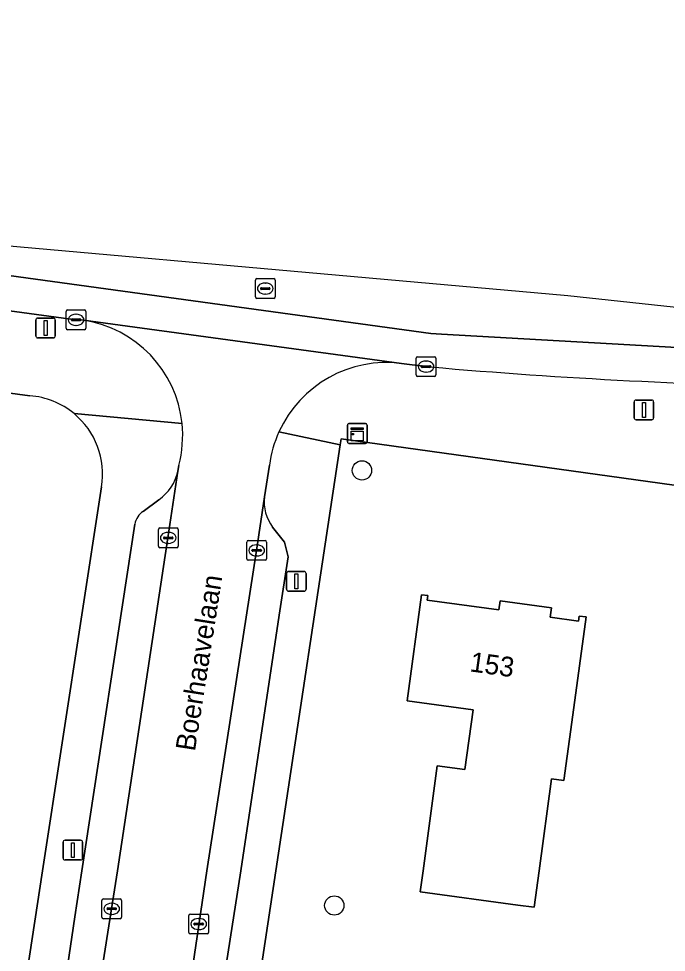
# Model space of a CAD drawing. Extents: x 161483 to 162250, y 379484 to 380833.
# Drawn here: x 162035.47 to 162068.29, y 380745.87 to 380793.17 of the extents above; entities that cross this region are included whole.
import ezdxf

# ---------------------------------------------------------------- set-up
doc = ezdxf.new("R2010")
doc.units = 0
for name, color, linetype in [('IMGEO_Boom', 7, 'Continuous'), ('IMGEO_Erf', 7, 'Continuous'), ('IMGEO_Fietspad_open', 7, 'Continuous'), ('IMGEO_Kast', 7, 'Continuous'), ('IMGEO_Kolk', 7, 'Continuous'), ('IMGEO_Lichtmast', 7, 'Continuous'), ('IMGEO_Openbare_ruimte_label', 7, 'Continuous'), ('IMGEO_Pand', 7, 'Continuous'), ('IMGEO_Pand_nummerreeks', 7, 'Continuous'), ('IMGEO_Parkeervlak_open', 7, 'Continuous'), ('IMGEO_Rijbaan_lokaal_gesloten', 7, 'Continuous'), ('IMGEO_Rijbaan_lokaal_open', 7, 'Continuous'), ('IMGEO_Rioolput', 7, 'Continuous'), ('IMGEO_Voetpad_open', 7, 'Continuous')]:
    doc.layers.add(name, color=color, linetype=linetype)

msp = doc.modelspace()

# ---------------------------------------------------------------- linework, layer by layer
at = {"layer": 'IMGEO_Boom'}
for centre in [(162052.866, 380770.288), (162051.464, 380748.244)]:
    msp.add_circle(centre, 0.489, dxfattribs=at)
at = {"layer": 'IMGEO_Erf'}
for points in [[(162036.037, 380774.07), (162019.302, 380776.332), (162012.257, 380777.298), (162000, 380778.954), (161998.504, 380779.156), (161990.667, 380780.226), (161973.686, 380782.502), (161969.852, 380783.064), (161964.78, 380783.711), (161960.584, 380784.268), (161952.345, 380785.378), (161947.776, 380785.993), (161943.772, 380786.523)], [(162078.395, 380768.186), (162051.815, 380771.888), (162051.77, 380771.591), (162048.51, 380750), (162040.992, 380700.22)], [(162034.458, 380735.482), (162036.685, 380750), (162039.668, 380769.454)]]:
    msp.add_lwpolyline(points, dxfattribs=at)
msp.add_lwpolyline([(162055.814, 380748.931), (162055.959, 380750), (162056.68, 380755.318), (162058.083, 380755.127), (162058.495, 380758.152), (162055.159, 380758.606), (162055.891, 380763.989), (162056.202, 380763.946), (162056.171, 380763.719), (162059.801, 380763.225), (162059.861, 380763.673), (162062.471, 380763.318), (162062.407, 380762.844), (162063.83, 380762.651), (162063.865, 380762.911), (162064.218, 380762.863), (162063.544, 380757.909), (162063.091, 380754.579), (162062.47, 380754.663), (162061.838, 380750), (162061.588, 380748.159), (162060.77, 380748.268)], close=True, dxfattribs=at)
for centre, radius, start, end in [((162035.739, 380770.1), 3.981, 50.409, 85.706), ((162035.735, 380770.098), 3.985, 350.7017, 50.3901)]:
    msp.add_arc(centre, radius, start, end, dxfattribs=at)
at = {"layer": 'IMGEO_Fietspad_open'}
for points in [[(162082, 380773.982), (162090.414, 380772.833), (162103.563, 380771.053), (162105.995, 380770.702), (162108.893, 380770.206), (162109.295, 380770.138), (162113.227, 380769.38), (162121.37, 380767.728), (162122.685, 380767.488), (162126.662, 380766.696), (162139.522, 380764.129), (162139.7, 380764.105), (162139.976, 380766.161), (162138.618, 380766.344), (162118.907, 380770.062), (162108.19, 380772.217), (162093.056, 380774.264), (162086.162, 380775.288), (162081.643, 380775.785), (162056.903, 380777.191), (162056.354, 380777.224), (162034.971, 380780.165), (161944.816, 380792.342)], [(161944.345, 380790.629), (161948.316, 380790.073), (161952.821, 380789.486), (161954.565, 380789.259), (161961.171, 380788.373), (161965.375, 380787.789), (161970.49, 380787.09), (161974.247, 380786.595), (161980.364, 380785.76), (161991.175, 380784.302), (161999.086, 380783.254), (162000, 380783.12), (162000.682, 380783.02), (162012.803, 380781.393), (162019.811, 380780.436), (162038.375, 380777.918), (162038.596, 380777.914), (162038.753, 380777.893), (162054.874, 380775.706), (162056.107, 380775.55), (162056.331, 380775.531)]]:
    msp.add_lwpolyline(points, dxfattribs=at)
msp.add_arc((162081.035, 381059.757), 285.298, 265.03245, 269.09475, dxfattribs=at)
at = {"layer": 'IMGEO_Kast'}
for p, q in [((162052.125, 380771.734), (162052.125, 380772.575)), ((162052.125, 380772.575), (162052.125, 380771.734)), ((162052.2, 380772.659), (162053.041, 380772.659)), ((162053.041, 380772.659), (162052.2, 380772.659)), ((162053.125, 380772.584), (162053.125, 380771.743)), ((162053.125, 380771.743), (162053.125, 380772.584)), ((162053.05, 380771.659), (162052.209, 380771.659)), ((162052.209, 380771.659), (162053.05, 380771.659))]:
    msp.add_line(p, q, dxfattribs=at)
for points in [[(162052.32, 380772.449), (162052.92, 380772.449), (162052.92, 380772.364), (162052.32, 380772.364), (162052.32, 380772.449)], [(162052.32, 380772.274), (162052.92, 380772.274), (162052.92, 380771.785), (162052.32, 380771.785), (162052.32, 380772.274)]]:
    msp.add_lwpolyline(points, dxfattribs=at)
msp.add_circle((162052.404, 380772.123), 0.0377, dxfattribs=at)
for centre, start, end in [((162052.203, 380772.581), 92.4484, 184.2845), ((162052.203, 380772.581), 92.4484, 184.2845), ((162053.047, 380772.581), 2.4484, 94.2845), ((162053.047, 380772.581), 2.4484, 94.2845), ((162052.203, 380771.737), 182.4484, 274.2845), ((162052.203, 380771.737), 182.4484, 274.2845), ((162053.047, 380771.737), 272.4484, 4.2845), ((162053.047, 380771.737), 272.4484, 4.2845)]:
    msp.add_arc(centre, 0.0779, start, end, dxfattribs=at)
at = {"layer": 'IMGEO_Kolk'}
for p, q in [((162037.953, 380778.417), (162038.805, 380778.417)), ((162037.878, 380777.491), (162037.878, 380778.343)), ((162038.18, 380777.96), (162038.578, 380777.96)), ((162038.366, 380778.197), (162038.391, 380778.197)), ((162038.879, 380778.343), (162038.879, 380777.491)), ((162038.137, 380777.911), (162038.137, 380777.923)), ((162038.575, 380777.874), (162038.177, 380777.874)), ((162038.389, 380777.637), (162038.364, 380777.637)), ((162038.621, 380777.923), (162038.621, 380777.911)), ((162038.805, 380777.417), (162037.953, 380777.417)), ((162055.61, 380775.123), (162055.61, 380775.975)), ((162055.685, 380776.049), (162056.537, 380776.049)), ((162055.912, 380775.592), (162056.31, 380775.592)), ((162056.098, 380775.829), (162056.123, 380775.829)), ((162056.611, 380775.975), (162056.611, 380775.123)), ((162055.869, 380775.543), (162055.869, 380775.555)), ((162056.307, 380775.506), (162055.909, 380775.506)), ((162056.121, 380775.269), (162056.096, 380775.269)), ((162056.353, 380775.555), (162056.353, 380775.543)), ((162056.537, 380775.049), (162055.685, 380775.049)), ((162042.551, 380766.444), (162042.551, 380767.296)), ((162042.626, 380767.37), (162043.478, 380767.37)), ((162043.039, 380767.15), (162043.064, 380767.15)), ((162043.552, 380767.296), (162043.552, 380766.444)), ((162042.81, 380766.864), (162042.81, 380766.876)), ((162043.248, 380766.827), (162042.85, 380766.827)), ((162042.853, 380766.913), (162043.251, 380766.913)), ((162043.062, 380766.59), (162043.037, 380766.59)), ((162043.294, 380766.876), (162043.294, 380766.864)), ((162047.032, 380765.807), (162047.032, 380766.659)), ((162047.107, 380766.733), (162047.959, 380766.733)), ((162048.033, 380766.659), (162048.033, 380765.807)), ((162043.478, 380766.37), (162042.626, 380766.37)), ((162047.291, 380766.227), (162047.291, 380766.239)), ((162047.729, 380766.19), (162047.331, 380766.19)), ((162047.334, 380766.276), (162047.732, 380766.276)), ((162047.52, 380766.513), (162047.545, 380766.513)), ((162047.775, 380766.239), (162047.775, 380766.227)), ((162047.959, 380765.733), (162047.107, 380765.733)), ((162047.543, 380765.953), (162047.518, 380765.953)), ((162039.687, 380747.65), (162039.687, 380748.502)), ((162039.762, 380748.576), (162040.614, 380748.576)), ((162040.175, 380748.356), (162040.2, 380748.356)), ((162040.688, 380748.502), (162040.688, 380747.65)), ((162039.946, 380748.07), (162039.946, 380748.082)), ((162040.384, 380748.033), (162039.986, 380748.033)), ((162039.989, 380748.119), (162040.387, 380748.119)), ((162040.198, 380747.796), (162040.173, 380747.796)), ((162040.43, 380748.082), (162040.43, 380748.07)), ((162044.095, 380746.88), (162044.095, 380747.732)), ((162044.17, 380747.806), (162045.022, 380747.806)), ((162045.096, 380747.732), (162045.096, 380746.88)), ((162040.614, 380747.576), (162039.762, 380747.576)), ((162044.354, 380747.3), (162044.354, 380747.312)), ((162044.792, 380747.263), (162044.394, 380747.263)), ((162044.397, 380747.349), (162044.795, 380747.349)), ((162044.583, 380747.586), (162044.608, 380747.586)), ((162044.838, 380747.312), (162044.838, 380747.3)), ((162045.022, 380746.806), (162044.17, 380746.806)), ((162044.606, 380747.026), (162044.581, 380747.026))]:
    msp.add_line(p, q, dxfattribs=at)
for points in [[(162037.953, 380778.417), (162038.805, 380778.417)], [(162037.878, 380777.491), (162037.878, 380778.343)], [(162038.879, 380778.343), (162038.879, 380777.491)], [(162038.805, 380777.417), (162037.953, 380777.417)], [(162055.61, 380775.123), (162055.61, 380775.975)], [(162055.685, 380776.049), (162056.537, 380776.049)], [(162056.611, 380775.975), (162056.611, 380775.123)], [(162056.537, 380775.049), (162055.685, 380775.049)], [(162042.551, 380766.444), (162042.551, 380767.296)], [(162042.626, 380767.37), (162043.478, 380767.37)], [(162043.552, 380767.296), (162043.552, 380766.444)], [(162047.032, 380765.807), (162047.032, 380766.659)], [(162047.107, 380766.733), (162047.959, 380766.733)], [(162048.033, 380766.659), (162048.033, 380765.807)], [(162043.478, 380766.37), (162042.626, 380766.37)], [(162047.959, 380765.733), (162047.107, 380765.733)], [(162039.687, 380747.65), (162039.687, 380748.502)], [(162039.762, 380748.576), (162040.614, 380748.576)], [(162040.688, 380748.502), (162040.688, 380747.65)], [(162044.095, 380746.88), (162044.095, 380747.732)], [(162044.17, 380747.806), (162045.022, 380747.806)], [(162045.096, 380747.732), (162045.096, 380746.88)], [(162040.614, 380747.576), (162039.762, 380747.576)], [(162045.022, 380746.806), (162044.17, 380746.806)]]:
    msp.add_lwpolyline(points, dxfattribs=at)
for centre, radius, start, end in [((162037.955, 380778.341), 0.0765, 91.552, 178.448), ((162037.955, 380778.341), 0.0765, 91.552, 178.448), ((162038.803, 380778.341), 0.0765, 1.552, 88.448), ((162038.803, 380778.341), 0.0765, 1.552, 88.448), ((162038.177, 380777.92), 0.0403, 85.8775, 175.7526), ((162038.582, 380777.922), 0.0386, 1.7309, 96.639), ((162037.955, 380777.493), 0.0765, 181.552, 268.448), ((162037.955, 380777.493), 0.0765, 181.552, 268.448), ((162038.174, 380777.91), 0.0366, 178.938, 274.7102), ((162038.578, 380777.917), 0.043, 264.8664, 352.4533), ((162038.803, 380777.493), 0.0765, 271.552, 358.448), ((162038.803, 380777.493), 0.0765, 271.552, 358.448), ((162055.687, 380775.973), 0.0765, 91.552, 178.448), ((162055.687, 380775.973), 0.0765, 91.552, 178.448), ((162055.909, 380775.552), 0.0403, 85.8775, 175.7526), ((162056.314, 380775.554), 0.0386, 1.7309, 96.639), ((162056.535, 380775.973), 0.0765, 1.552, 88.448), ((162056.535, 380775.973), 0.0765, 1.552, 88.448), ((162055.687, 380775.125), 0.0765, 181.552, 268.448), ((162055.687, 380775.125), 0.0765, 181.552, 268.448), ((162055.906, 380775.542), 0.0366, 178.938, 274.7102), ((162056.31, 380775.549), 0.043, 264.8664, 352.4533), ((162056.535, 380775.125), 0.0765, 271.552, 358.448), ((162056.535, 380775.125), 0.0765, 271.552, 358.448), ((162042.628, 380767.294), 0.0765, 91.552, 178.448), ((162042.628, 380767.294), 0.0765, 91.552, 178.448), ((162043.476, 380767.294), 0.0765, 1.552, 88.448), ((162043.476, 380767.294), 0.0765, 1.552, 88.448), ((162042.85, 380766.873), 0.0403, 85.8775, 175.7526), ((162042.847, 380766.863), 0.0366, 178.938, 274.7102), ((162043.251, 380766.87), 0.043, 264.8664, 352.4533), ((162043.255, 380766.875), 0.0386, 1.7309, 96.639), ((162047.109, 380766.657), 0.0765, 91.552, 178.448), ((162047.109, 380766.657), 0.0765, 91.552, 178.448), ((162047.957, 380766.657), 0.0765, 1.552, 88.448), ((162047.957, 380766.657), 0.0765, 1.552, 88.448), ((162042.628, 380766.446), 0.0765, 181.552, 268.448), ((162042.628, 380766.446), 0.0765, 181.552, 268.448), ((162043.476, 380766.446), 0.0765, 271.552, 358.448), ((162043.476, 380766.446), 0.0765, 271.552, 358.448), ((162047.331, 380766.236), 0.0403, 85.8775, 175.7526), ((162047.328, 380766.226), 0.0366, 178.938, 274.7102), ((162047.732, 380766.233), 0.043, 264.8664, 352.4533), ((162047.736, 380766.238), 0.0386, 1.7309, 96.639), ((162047.109, 380765.809), 0.0765, 181.552, 268.448), ((162047.109, 380765.809), 0.0765, 181.552, 268.448), ((162047.957, 380765.809), 0.0765, 271.552, 358.448), ((162047.957, 380765.809), 0.0765, 271.552, 358.448), ((162039.764, 380748.5), 0.0765, 91.552, 178.448), ((162039.764, 380748.5), 0.0765, 91.552, 178.448), ((162040.612, 380748.5), 0.0765, 1.552, 88.448), ((162040.612, 380748.5), 0.0765, 1.552, 88.448), ((162039.986, 380748.079), 0.0403, 85.8775, 175.7526), ((162039.983, 380748.069), 0.0366, 178.938, 274.7102), ((162040.387, 380748.076), 0.043, 264.8664, 352.4533), ((162040.391, 380748.081), 0.0386, 1.7309, 96.639), ((162044.172, 380747.73), 0.0765, 91.552, 178.448), ((162044.172, 380747.73), 0.0765, 91.552, 178.448), ((162045.02, 380747.73), 0.0765, 1.552, 88.448), ((162045.02, 380747.73), 0.0765, 1.552, 88.448), ((162039.764, 380747.652), 0.0765, 181.552, 268.448), ((162039.764, 380747.652), 0.0765, 181.552, 268.448), ((162040.612, 380747.652), 0.0765, 271.552, 358.448), ((162040.612, 380747.652), 0.0765, 271.552, 358.448), ((162044.394, 380747.309), 0.0403, 85.8775, 175.7526), ((162044.391, 380747.299), 0.0366, 178.938, 274.7102), ((162044.795, 380747.306), 0.043, 264.8664, 352.4533), ((162044.799, 380747.311), 0.0386, 1.7309, 96.639), ((162044.172, 380746.882), 0.0765, 181.552, 268.448), ((162044.172, 380746.882), 0.0765, 181.552, 268.448), ((162045.02, 380746.882), 0.0765, 271.552, 358.448), ((162045.02, 380746.882), 0.0765, 271.552, 358.448)]:
    msp.add_arc(centre, radius, start, end, dxfattribs=at)
for centre, major_axis, ratio, start_param, end_param in [((162038.365, 380777.917), (-0.387, 0.002), 0.722429, 4.712389, 7.853982), ((162038.39, 380777.917), (-0.39, 0.002), 0.717154, 1.570796, 4.712389), ((162056.097, 380775.549), (-0.387, 0.002), 0.722429, 4.712389, 7.853982), ((162056.122, 380775.549), (-0.39, 0.002), 0.717154, 1.570796, 4.712389), ((162043.038, 380766.87), (-0.387, 0.002), 0.722429, 4.712389, 7.853982), ((162043.063, 380766.87), (-0.39, 0.002), 0.717154, 1.570796, 4.712389), ((162047.519, 380766.233), (-0.387, 0.002), 0.722429, 4.712389, 7.853982), ((162047.544, 380766.233), (-0.39, 0.002), 0.717154, 1.570796, 4.712389), ((162040.174, 380748.076), (-0.387, 0.002), 0.722429, 4.712389, 7.853982), ((162040.199, 380748.076), (-0.39, 0.002), 0.717154, 1.570796, 4.712389), ((162044.582, 380747.306), (-0.387, 0.002), 0.722429, 4.712389, 7.853982), ((162044.607, 380747.306), (-0.39, 0.002), 0.717154, 1.570796, 4.712389)]:
    msp.add_ellipse(centre, major_axis=major_axis, ratio=ratio, start_param=start_param, end_param=end_param, dxfattribs=at)
at = {"layer": 'IMGEO_Lichtmast'}
for p, q in [((162036.438, 380778.004), (162037.228, 380778.004)), ((162037.228, 380778.004), (162036.438, 380778.004)), ((162036.338, 380777.104), (162036.338, 380777.904)), ((162036.338, 380777.904), (162036.338, 380777.104)), ((162037.328, 380777.904), (162037.328, 380777.104)), ((162037.328, 380777.104), (162037.328, 380777.904)), ((162037.228, 380777.004), (162036.438, 380777.004)), ((162036.438, 380777.004), (162037.228, 380777.004)), ((162066.656, 380772.951), (162066.656, 380773.751)), ((162066.656, 380773.751), (162066.656, 380772.951)), ((162066.756, 380773.851), (162067.546, 380773.851)), ((162067.546, 380773.851), (162066.756, 380773.851)), ((162067.646, 380773.751), (162067.646, 380772.951)), ((162067.646, 380772.951), (162067.646, 380773.751)), ((162067.546, 380772.851), (162066.756, 380772.851)), ((162066.756, 380772.851), (162067.546, 380772.851)), ((162049.045, 380764.266), (162049.045, 380765.066)), ((162049.045, 380765.066), (162049.045, 380764.266)), ((162049.145, 380765.166), (162049.935, 380765.166)), ((162049.935, 380765.166), (162049.145, 380765.166)), ((162050.035, 380765.066), (162050.035, 380764.266)), ((162050.035, 380764.266), (162050.035, 380765.066)), ((162049.935, 380764.166), (162049.145, 380764.166)), ((162049.145, 380764.166), (162049.935, 380764.166)), ((162037.822, 380751.55), (162038.612, 380751.55)), ((162038.612, 380751.55), (162037.822, 380751.55)), ((162037.722, 380750.65), (162037.722, 380751.45)), ((162037.722, 380751.45), (162037.722, 380750.65)), ((162038.712, 380751.45), (162038.712, 380750.65)), ((162038.712, 380750.65), (162038.712, 380751.45)), ((162038.612, 380750.55), (162037.822, 380750.55)), ((162037.822, 380750.55), (162038.612, 380750.55))]:
    msp.add_line(p, q, dxfattribs=at)
for points in [[(162036.758, 380777.879), (162036.908, 380777.879), (162036.908, 380777.129), (162036.758, 380777.129), (162036.758, 380777.879)], [(162067.076, 380773.726), (162067.226, 380773.726), (162067.226, 380772.976), (162067.076, 380772.976), (162067.076, 380773.726)], [(162049.465, 380765.041), (162049.615, 380765.041), (162049.615, 380764.291), (162049.465, 380764.291), (162049.465, 380765.041)], [(162038.142, 380751.425), (162038.292, 380751.425), (162038.292, 380750.675), (162038.142, 380750.675), (162038.142, 380751.425)]]:
    msp.add_lwpolyline(points, dxfattribs=at)
for centre, start, end in [((162036.438, 380777.904), 90, 180), ((162036.438, 380777.904), 90, 180), ((162037.228, 380777.904), 0, 90), ((162037.228, 380777.904), 360, 90), ((162036.438, 380777.104), 180, 270), ((162036.438, 380777.104), 180, 270), ((162037.228, 380777.104), 270, 0), ((162037.228, 380777.104), 270, 0), ((162066.756, 380773.751), 90, 180), ((162066.756, 380773.751), 90, 180), ((162067.546, 380773.751), 0, 90), ((162067.546, 380773.751), 360, 90), ((162066.756, 380772.951), 180, 270), ((162066.756, 380772.951), 180, 270), ((162067.546, 380772.951), 270, 0), ((162067.546, 380772.951), 270, 0), ((162049.145, 380765.066), 90, 180), ((162049.145, 380765.066), 90, 180), ((162049.935, 380765.066), 0, 90), ((162049.935, 380765.066), 360, 90), ((162049.145, 380764.266), 180, 270), ((162049.145, 380764.266), 180, 270), ((162049.935, 380764.266), 270, 0), ((162049.935, 380764.266), 270, 0), ((162037.822, 380751.45), 90, 180), ((162037.822, 380751.45), 90, 180), ((162038.612, 380751.45), 0, 90), ((162038.612, 380751.45), 360, 90), ((162037.822, 380750.65), 180, 270), ((162037.822, 380750.65), 180, 270), ((162038.612, 380750.65), 270, 0), ((162038.612, 380750.65), 270, 0)]:
    msp.add_arc(centre, 0.1, start, end, dxfattribs=at)
at = {"layer": 'IMGEO_Pand'}
msp.add_lwpolyline([(162063.544, 380757.909), (162064.218, 380762.863), (162063.865, 380762.911), (162063.83, 380762.651), (162062.407, 380762.844), (162062.471, 380763.318), (162059.861, 380763.673), (162059.801, 380763.225), (162056.171, 380763.719), (162056.202, 380763.946), (162055.891, 380763.989), (162055.159, 380758.606), (162058.495, 380758.152), (162058.083, 380755.127), (162056.68, 380755.318), (162055.959, 380750), (162055.814, 380748.931), (162060.77, 380748.268), (162061.588, 380748.159), (162061.838, 380750), (162062.47, 380754.663), (162063.091, 380754.579)], close=True, dxfattribs=at)
at = {"layer": 'IMGEO_Parkeervlak_open'}
for points in [[(162038.552, 380737.764), (162040.179, 380748.077), (162040.476, 380750), (162043.026, 380766.873), (162043.54, 380770.256)], [(162042.578, 380768.804), (162041.783, 380768.214)], [(162047.93, 380768.95), (162047.527, 380766.233), (162045.01, 380750), (162043.095, 380737.044)], [(162041.36, 380767.565), (162038.678, 380750), (162038.324, 380747.678), (162037.279, 380740.7)], [(162045.028, 380739.081), (162046.736, 380750), (162048.664, 380762.953), (162049.121, 380765.916), (162048.945, 380766.648), (162048.339, 380767.417)]]:
    msp.add_lwpolyline(points, dxfattribs=at)
for centre, radius, start, end in [((162041.205, 380770.758), 2.388, 305.0851, 347.8632), ((162049.998, 380768.681), 2.085, 172.5745, 217.3023), ((162042.315, 380767.405), 0.968, 123.3252, 170.4844)]:
    msp.add_arc(centre, radius, start, end, dxfattribs=at)
at = {"layer": 'IMGEO_Rijbaan_lokaal_gesloten'}
for points in [[(162235.883, 380761.117), (162225.793, 380762.232), (162195.841, 380761.556), (162155.522, 380766.113), (162152.312, 380766.476), (162100.246, 380775.712), (162094.38, 380775.785), (162063.3, 380779.137), (162022.247, 380782.773), (161914.65, 380797.204), (161859.959, 380804.218), (161826.791, 380811.355), (161807.579, 380816.265), (161765.369, 380823.138), (161719.379, 380829.094), (161719.203, 380827.684), (161722.585, 380827.174), (161725.837, 380826.617)], [(161833.402, 380807.634), (161845.075, 380805.921), (161887.22, 380800.191), (161944.816, 380792.342), (162034.971, 380780.165), (162056.354, 380777.224), (162056.903, 380777.191), (162081.643, 380775.785), (162086.162, 380775.288), (162093.056, 380774.264), (162108.19, 380772.217), (162118.907, 380770.062), (162138.618, 380766.344), (162139.976, 380766.161), (162155.313, 380764.1), (162157.657, 380763.785), (162175.214, 380761.306), (162198.829, 380757.994), (162207.5, 380757.078), (162216.737, 380756.638)]]:
    msp.add_lwpolyline(points, dxfattribs=at)
at = {"layer": 'IMGEO_Rijbaan_lokaal_open'}
for points in [[(162054.874, 380775.706), (162038.753, 380777.893)], [(162043.584, 380770.542), (162043.54, 380770.256), (162043.026, 380766.873), (162040.476, 380750), (162040.179, 380748.077), (162038.552, 380737.764), (162043.095, 380737.044), (162045.01, 380750), (162047.527, 380766.233)], [(162047.527, 380766.233), (162047.93, 380768.95), (162048.177, 380770.56)]]:
    msp.add_lwpolyline(points, dxfattribs=at)
for centre, radius, start, end in [((162037.88, 380772.056), 5.902, 5.98, 81.4974), ((162054.12, 380769.756), 5.997, 82.7761, 155.5146), ((162037.874, 380772.058), 5.908, 345.129, 5.9542), ((162054.132, 380769.754), 6.01, 155.5407, 172.2897)]:
    msp.add_arc(centre, radius, start, end, dxfattribs=at)
at = {"layer": 'IMGEO_Rioolput'}
for p, q in [((162047.466, 380779.076), (162047.466, 380779.928)), ((162047.541, 380780.002), (162048.393, 380780.002)), ((162048.467, 380779.928), (162048.467, 380779.076)), ((162047.725, 380779.496), (162047.725, 380779.508)), ((162048.163, 380779.459), (162047.765, 380779.459)), ((162047.768, 380779.545), (162048.166, 380779.545)), ((162047.954, 380779.782), (162047.979, 380779.782)), ((162048.209, 380779.508), (162048.209, 380779.496)), ((162048.393, 380779.002), (162047.541, 380779.002)), ((162047.977, 380779.222), (162047.952, 380779.222))]:
    msp.add_line(p, q, dxfattribs=at)
for points in [[(162047.466, 380779.076), (162047.466, 380779.928)], [(162047.541, 380780.002), (162048.393, 380780.002)], [(162048.467, 380779.928), (162048.467, 380779.076)], [(162048.393, 380779.002), (162047.541, 380779.002)]]:
    msp.add_lwpolyline(points, dxfattribs=at)
for centre, radius, start, end in [((162047.543, 380779.926), 0.0765, 91.552, 178.448), ((162047.543, 380779.926), 0.0765, 91.552, 178.448), ((162048.391, 380779.926), 0.0765, 1.552, 88.448), ((162048.391, 380779.926), 0.0765, 1.552, 88.448), ((162047.765, 380779.505), 0.0403, 85.8775, 175.7526), ((162047.762, 380779.495), 0.0366, 178.938, 274.7102), ((162048.166, 380779.502), 0.043, 264.8664, 352.4533), ((162048.17, 380779.507), 0.0386, 1.7309, 96.639), ((162047.543, 380779.078), 0.0765, 181.552, 268.448), ((162047.543, 380779.078), 0.0765, 181.552, 268.448), ((162048.391, 380779.078), 0.0765, 271.552, 358.448), ((162048.391, 380779.078), 0.0765, 271.552, 358.448)]:
    msp.add_arc(centre, radius, start, end, dxfattribs=at)
for centre, major_axis, ratio, start_param, end_param in [((162047.953, 380779.502), (-0.387, 0.002), 0.722429, 4.712389, 7.853982), ((162047.978, 380779.502), (-0.39, 0.002), 0.717154, 1.570796, 4.712389)]:
    msp.add_ellipse(centre, major_axis=major_axis, ratio=ratio, start_param=start_param, end_param=end_param, dxfattribs=at)
at = {"layer": 'IMGEO_Voetpad_open'}
for points in [[(162038.753, 380777.893), (162038.596, 380777.914), (162038.375, 380777.918), (162019.811, 380780.436), (162019.302, 380776.332), (162036.037, 380774.07)], [(162056.331, 380775.531), (162056.107, 380775.55), (162054.874, 380775.706)], [(162048.662, 380772.242), (162051.77, 380771.591), (162051.815, 380771.888), (162078.395, 380768.186), (162079.233, 380773.859)], [(162043.75, 380772.671), (162038.276, 380773.168)], [(162038.276, 380773.168), (162043.75, 380772.671)], [(162048.51, 380750), (162051.77, 380771.591), (162048.662, 380772.242)], [(162043.54, 380770.256), (162043.584, 380770.542)], [(162048.177, 380770.56), (162047.93, 380768.95)], [(162039.668, 380769.454), (162036.685, 380750), (162034.458, 380735.482), (162033.612, 380730.332), (162033.278, 380728.387)], [(162041.783, 380768.214), (162042.578, 380768.804)], [(162037.279, 380740.7), (162038.324, 380747.678), (162038.678, 380750), (162041.36, 380767.565)], [(162048.339, 380767.417), (162048.945, 380766.648), (162049.121, 380765.916), (162048.664, 380762.953), (162046.736, 380750), (162045.028, 380739.081)], [(162016.576, 380541.193), (162020.791, 380568.646), (162021.082, 380570.54), (162034.113, 380655.414), (162034.625, 380658.751), (162040.992, 380700.22), (162048.51, 380750)]]:
    msp.add_lwpolyline(points, dxfattribs=at)
for centre, radius, start, end in [((162037.88, 380772.056), 5.902, 5.98, 81.4974), ((162054.12, 380769.756), 5.997, 82.7761, 155.5146), ((162081.035, 381059.757), 285.298, 265.03245, 269.09475), ((162035.739, 380770.1), 3.981, 50.409, 85.706), ((162035.735, 380770.098), 3.985, 350.7017, 50.3901), ((162037.874, 380772.058), 5.908, 345.129, 5.9542), ((162054.132, 380769.754), 6.01, 155.5407, 172.2897), ((162041.205, 380770.758), 2.388, 305.0851, 347.8632), ((162049.998, 380768.681), 2.085, 172.5745, 217.3023), ((162042.315, 380767.405), 0.968, 123.3252, 170.4844)]:
    msp.add_arc(centre, radius, start, end, dxfattribs=at)

# ---------------------------------------------------------------- texts
at = {"layer": 'IMGEO_Openbare_ruimte_label'}
msp.add_text('Boerhaavelaan', height=1, rotation=81.084, dxfattribs=at).set_placement((162044.402, 380756.023))
at = {"layer": 'IMGEO_Pand_nummerreeks'}
msp.add_text('153', height=1, rotation=352.0778, dxfattribs=at).set_placement((162058.295, 380760.111))

doc.saveas('drawing.dxf')
